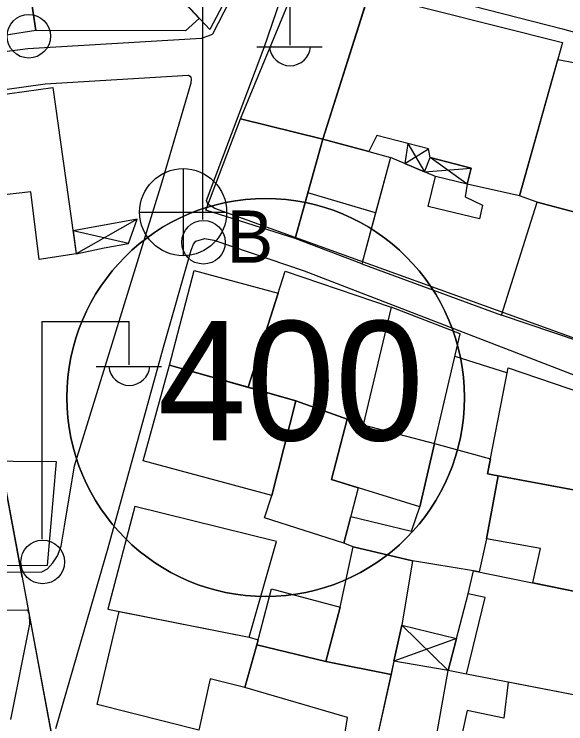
# Model space of a CAD drawing. Extents: x 417997 to 421451, y 4451742 to 4455216.
# Drawn here: x 419829.8 to 419874.1, y 4452584.5 to 4452641.5 of the extents above; entities that cross this region are included whole.
import ezdxf

# ---------------------------------------------------------------- set-up
doc = ezdxf.new("R2010")
doc.units = 0
for name, color, linetype in [('ADAKENARI', 7, 'Continuous'), ('B_Mesken', 7, 'Continuous'), ('B_Sundurma', 7, 'Continuous'), ('B_Teras', 7, 'Continuous'), ('PL_TİCK', 7, 'Continuous'), ('S_Elektrik_Diregi', 7, 'Continuous'), ('S_Rogar_Kapagi_Buski', 7, 'Continuous'), ('Sinir_Duvar_tek_tarafa_ait', 7, 'Continuous'), ('SM_TAKS', 7, 'Continuous'), ('TR_TİCK', 7, 'Continuous'), ('Yol_Sose', 7, 'Continuous')]:
    doc.layers.add(name, color=color, linetype=linetype)

msp = doc.modelspace()

# ---------------------------------------------------------------- linework, layer by layer
at = {"layer": 'ADAKENARI'}
for q in [(419820.24, 4452650.857), (419820.24, 4452650.857), (419834.475, 4452574.463), (419834.475, 4452574.463)]:
    msp.add_line((419830.412, 4452596.267), q, dxfattribs=at)
at = {"layer": 'B_Mesken'}
for points in [[(419855.421, 4452659.102), (419845.487, 4452640.271), (419837.339, 4452649.032), (419841.966, 4452658.14)], [(419821.91, 4452649.037), (419821.634, 4452651.454), (419829.654, 4452652.505), (419831.515, 4452640.197), (419823.516, 4452638.941)], [(419830.457, 4452647.195), (419838.222, 4452648.084), (419844.643, 4452641.179), (419843.533, 4452640.165), (419831.515, 4452640.197)], [(419847.979, 4452633.093), (419852.539, 4452644.183), (419858.193, 4452642.879), (419854.573, 4452631.458)], [(419854.573, 4452631.458), (419858.291, 4452643.19), (419873.861, 4452639.247), (419870.399, 4452626.923), (419866.193, 4452627.856), (419866.504, 4452629.136), (419863.217, 4452629.996), (419863.085, 4452630.689), (419858.927, 4452631.779), (419858.277, 4452630.472)], [(419873.478, 4452637.882), (419880.595, 4452636.529), (419878.662, 4452626.559), (419875.384, 4452627.026), (419874.95, 4452625.57), (419871.818, 4452626.414), (419870.399, 4452626.923)], [(419845.175, 4452625.775), (419847.979, 4452633.093), (419854.573, 4452631.458), (419852.348, 4452623.495)], [(419857.733, 4452621.452), (419852.348, 4452623.495), (419853.373, 4452627.162), (419854.573, 4452631.458), (419858.277, 4452630.472), (419860.03, 4452630.006), (419858.83, 4452625.539)], [(419871.818, 4452626.414), (419870.399, 4452626.923), (419866.193, 4452627.856), (419866.032, 4452626.829), (419867.41, 4452626.156), (419867.193, 4452625.059), (419863.067, 4452626.067), (419863.647, 4452628.467), (419860.03, 4452630.006), (419857.733, 4452621.452), (419868.959, 4452617.326)], [(419879.506, 4452613.772), (419868.959, 4452617.326), (419871.818, 4452626.414), (419874.95, 4452625.57), (419876.137, 4452625.21), (419875.5, 4452623.516), (419878.134, 4452622.719), (419879.156, 4452624.406), (419882.697, 4452623.331), (419880.272, 4452615.819)], [(419842.26, 4452613.313), (419844.247, 4452620.929), (419850.999, 4452619.101), (419848.577, 4452611.536)], [(419848.577, 4452611.536), (419851.567, 4452620.874), (419860.089, 4452617.973), (419857.839, 4452608.517), (419852.414, 4452610.456)], [(419863.577, 4452607.023), (419865.619, 4452615.818), (419860.089, 4452617.973), (419857.839, 4452608.517)], [(419842.26, 4452613.313), (419852.414, 4452610.456), (419850.478, 4452602.829), (419840.137, 4452605.613)], [(419867.828, 4452604.569), (419869.5, 4452613.098), (419881.525, 4452608.993), (419880.344, 4452602.249)], [(419857.436, 4452603.462), (419856.28, 4452599.012), (419849.897, 4452601.039), (419850.478, 4452602.829), (419850.478, 4452602.829), (419852.414, 4452610.456), (419856.536, 4452608.983), (419855.285, 4452604.124)], [(419857.839, 4452608.517), (419863.577, 4452607.023), (419862.39, 4452601.936), (419855.285, 4452604.124), (419856.536, 4452608.983)], [(419857.025, 4452598.719), (419856.28, 4452599.012), (419856.834, 4452601.145), (419861.716, 4452599.97), (419862.39, 4452601.936), (419863.577, 4452607.023), (419868.067, 4452605.788), (419867.828, 4452604.569), (419868.679, 4452604.412), (419867.748, 4452599.345), (419867.153, 4452596.702), (419866.711, 4452596.792), (419861.802, 4452597.593)], [(419833.151, 4452605.57), (419832.421, 4452597.214), (419823.218, 4452597.149), (419822.775, 4452605.638)], [(419871.478, 4452595.822), (419872.075, 4452598.577), (419867.748, 4452599.345), (419868.679, 4452604.412), (419880.344, 4452602.249), (419878.667, 4452594.359)], [(419850.864, 4452599.133), (419839.471, 4452601.941), (419837.294, 4452593.7), (419848.669, 4452591.445)], [(419855.982, 4452593.854), (419857.025, 4452598.719), (419861.802, 4452597.593), (419860.931, 4452592.417), (419860.305, 4452589.525), (419860.07, 4452588.462), (419854.836, 4452589.49)], [(419866.143, 4452588.481), (419864.669, 4452588.769), (419866.265, 4452594.924), (419866.711, 4452596.792), (419878.667, 4452594.359), (419877.09, 4452586.353)], [(419855.982, 4452593.854), (419854.836, 4452589.49), (419849.282, 4452590.824), (419850.448, 4452595.331)], [(419848.324, 4452587.398), (419845.538, 4452588.098), (419844.625, 4452583.983), (419836.447, 4452586.035), (419838.199, 4452593.521), (419848.669, 4452591.445), (419849.391, 4452591.245), (419849.282, 4452590.824)], [(419858.616, 4452581.868), (419856.165, 4452582.46), (419856.567, 4452584.999), (419848.324, 4452587.398), (419849.282, 4452590.824), (419854.836, 4452589.49), (419860.07, 4452588.462)], [(419869.475, 4452587.834), (419869.137, 4452584.944), (419866.184, 4452585.547), (419865.441, 4452582.165), (419863.524, 4452582.455), (419864.669, 4452588.769), (419860.305, 4452589.525), (419858.616, 4452581.868), (419875.619, 4452578.594), (419877.09, 4452586.353)]]:
    msp.add_lwpolyline(points, close=True, dxfattribs=at)
at = {"layer": 'B_Sundurma'}
for p, q in [((419861.416, 4452631.127), (419862.769, 4452628.841)), ((419861.178, 4452629.518), (419863.085, 4452630.689)), ((419866.193, 4452627.856), (419863.217, 4452629.996)), ((419862.769, 4452628.841), (419866.504, 4452629.136)), ((419839.656, 4452625.046), (419834.759, 4452622.253)), ((419838.962, 4452623.094), (419834.5, 4452624.095)), ((419860.931, 4452592.417), (419864.669, 4452588.769)), ((419865.339, 4452591.354), (419860.305, 4452589.525))]:
    msp.add_line(p, q, dxfattribs=at)
for points in [[(419861.416, 4452631.127), (419861.178, 4452629.518), (419862.769, 4452628.841), (419863.217, 4452629.996), (419863.085, 4452630.689)], [(419866.193, 4452627.856), (419863.647, 4452628.467), (419862.769, 4452628.841), (419863.217, 4452629.996), (419866.504, 4452629.136)], [(419837.013, 4452622.746), (419838.962, 4452623.094), (419839.656, 4452625.046), (419834.5, 4452624.095), (419834.759, 4452622.253)], [(419860.931, 4452592.417), (419865.339, 4452591.354), (419864.669, 4452588.769), (419860.305, 4452589.525)]]:
    msp.add_lwpolyline(points, close=True, dxfattribs=at)
at = {"layer": 'B_Teras'}
for points in [[(419825.879, 4452626.639), (419824.782, 4452634.487), (419832.877, 4452635.612), (419834.759, 4452622.253), (419831.769, 4452621.812), (419831.111, 4452627.248)], [(419854.573, 4452631.458), (419858.277, 4452630.472), (419860.03, 4452630.006), (419858.83, 4452625.539), (419853.373, 4452627.162)], [(419866.143, 4452588.481), (419867.651, 4452594.636), (419866.265, 4452594.924), (419866.711, 4452596.792), (419878.667, 4452594.359), (419877.09, 4452586.353)]]:
    msp.add_lwpolyline(points, close=True, dxfattribs=at)
at = {"layer": 'PL_TİCK'}
msp.add_lwpolyline([(419843.661, 4452525.165), (419917.525, 4452519.802), (419918.101, 4452535.298), (419923.418, 4452678.243), (419918.769, 4452681.966), (419824.159, 4452657.046), (419820.24, 4452650.857), (419830.412, 4452596.267), (419834.475, 4452574.463), (419843.661, 4452525.165)], dxfattribs=at)
msp.add_lwpolyline([(419843.661, 4452525.165), (419917.525, 4452519.802), (419918.101, 4452535.298), (419923.418, 4452678.243), (419918.769, 4452681.966), (419824.159, 4452657.046), (419820.24, 4452650.857), (419830.412, 4452596.267), (419834.475, 4452574.463), (419843.661, 4452525.165)], dxfattribs=at)
at = {"layer": 'S_Elektrik_Diregi'}
for p, q in [((419844.95, 4452625.018), (419844.95, 4452642.518)), ((419851.95, 4452639.018), (419851.95, 4452642.518)), ((419849.29, 4452638.878), (419854.54, 4452638.878)), ((419832.025, 4452599.33), (419832.025, 4452616.83)), ((419832.025, 4452616.83), (419839.025, 4452616.83)), ((419839.025, 4452613.33), (419839.025, 4452616.83)), ((419836.365, 4452613.19), (419841.615, 4452613.19))]:
    msp.add_line(p, q, dxfattribs=at)
for centre in [(419830.945, 4452639.74), (419844.986, 4452623.182), (419832.061, 4452597.494)]:
    msp.add_circle(centre, 1.75, dxfattribs=at)
for centre in [(419851.951, 4452639.031), (419839.026, 4452613.343)]:
    msp.add_arc(centre, 1.658, 184.8384, 355.1464, dxfattribs=at)
at = {"layer": 'S_Rogar_Kapagi_Buski'}
for p, q in [((419843.353, 4452629.105), (419843.353, 4452622.105)), ((419839.853, 4452625.605), (419846.853, 4452625.605))]:
    msp.add_line(p, q, dxfattribs=at)
msp.add_circle((419843.353, 4452625.605), 3.5, dxfattribs=at)
at = {"layer": 'Sinir_Duvar_tek_tarafa_ait'}
msp.add_lwpolyline([(419865.204, 4452614.029), (419869.421, 4452612.694)], dxfattribs=at)
at = {"layer": 'SM_TAKS'}
msp.add_circle((419849.992, 4452610.713), 15.988, dxfattribs=at)
msp.add_circle((419849.992, 4452610.713), 15.988, dxfattribs=at)
at = {"layer": 'TR_TİCK'}
msp.add_lwpolyline([(419918.101, 4452535.298), (419923.418, 4452678.243), (419918.769, 4452681.966), (419824.159, 4452657.046), (419820.24, 4452650.857), (419830.412, 4452596.267), (419834.475, 4452574.463), (419843.661, 4452525.165), (419917.525, 4452519.802), (419918.101, 4452535.298)], dxfattribs=at)
msp.add_lwpolyline([(419918.101, 4452535.298), (419923.418, 4452678.243), (419918.769, 4452681.966), (419824.159, 4452657.046), (419820.24, 4452650.857), (419830.412, 4452596.267), (419834.475, 4452574.463), (419843.661, 4452525.165), (419917.525, 4452519.802), (419918.101, 4452535.298)], dxfattribs=at)
for start, end in [(0, 180), (0, 180), (180, 0), (180, 0)]:
    msp.add_arc((419849.992, 4452610.713), 15.988, start, end, dxfattribs=at)
at = {"layer": 'Yol_Sose'}
for points in [[(419751.321, 4452658.811), (419775.275, 4452662.115), (419792.528, 4452667.495), (419808.819, 4452672.39), (419828.568, 4452677.474), (419845.17, 4452681.202), (419859.663, 4452683.403), (419860.079, 4452683.198), (419860.366, 4452682.828), (419860.468, 4452682.018), (419859.11, 4452674.998), (419855.761, 4452659.442), (419845.728, 4452639.909), (419845.562, 4452639.833), (419844.827, 4452639.55), (419830.863, 4452638.733), (419816.805, 4452636.902), (419791.652, 4452634.275), (419766.859, 4452635.64)], [(419879.216, 4452574.38), (419883.34, 4452594.49), (419886.037, 4452608.286), (419886.407, 4452610.383), (419886.335, 4452611.067), (419886.135, 4452611.395), (419868.541, 4452617.731), (419845.898, 4452625.9), (419845.343, 4452626.26), (419845.229, 4452626.55), (419849.869, 4452638.834), (419852.183, 4452645.596), (419852.358, 4452645.845), (419873.853, 4452640.335), (419910.506, 4452630.217)], [(419834.62, 4452605.228), (419841.678, 4452628.048), (419844.006, 4452635.994), (419844.035, 4452636.305), (419843.988, 4452636.454), (419843.786, 4452636.592), (419832.264, 4452635.888), (419806.84, 4452632.331)], [(419833.127, 4452584.122), (419837.339, 4452598.623), (419841.77, 4452614.745), (419844.012, 4452622.555), (419844.191, 4452623.024), (419844.386, 4452623.288), (419845.087, 4452623.486), (419845.822, 4452623.346), (419853.097, 4452620.899), (419881.698, 4452609.851), (419882.151, 4452609.439), (419882.318, 4452608.712), (419881.983, 4452606.896), (419879.818, 4452595.474), (419875.297, 4452573.214)], [(419748.885, 4452594.886), (419759.97, 4452595.294), (419789.204, 4452595.546), (419815.149, 4452596.623), (419831.98, 4452596.706), (419832.435, 4452596.944), (419832.871, 4452597.437), (419833.246, 4452597.986), (419833.558, 4452598.773), (419833.819, 4452600.38), (419834.62, 4452605.228)], [(419775.986, 4452591.756), (419796.449, 4452592.986), (419820.071, 4452593.596), (419830.783, 4452593.638), (419830.867, 4452593.588), (419830.983, 4452593.281), (419830.992, 4452592.493), (419829.472, 4452584.824)]]:
    msp.add_lwpolyline(points, dxfattribs=at)

# ---------------------------------------------------------------- texts
at = {"layer": 'S_Rogar_Kapagi_Buski'}
msp.add_text('B', height=4.2, dxfattribs=at).set_placement((419846.853, 4452621.541))
at = {"layer": 'SM_TAKS'}
msp.add_text('400', height=9.5928, dxfattribs=at).set_placement((419841.303, 4452607.262))
msp.add_text('400', height=9.5928, dxfattribs=at).set_placement((419841.303, 4452607.262))

doc.saveas('drawing.dxf')
